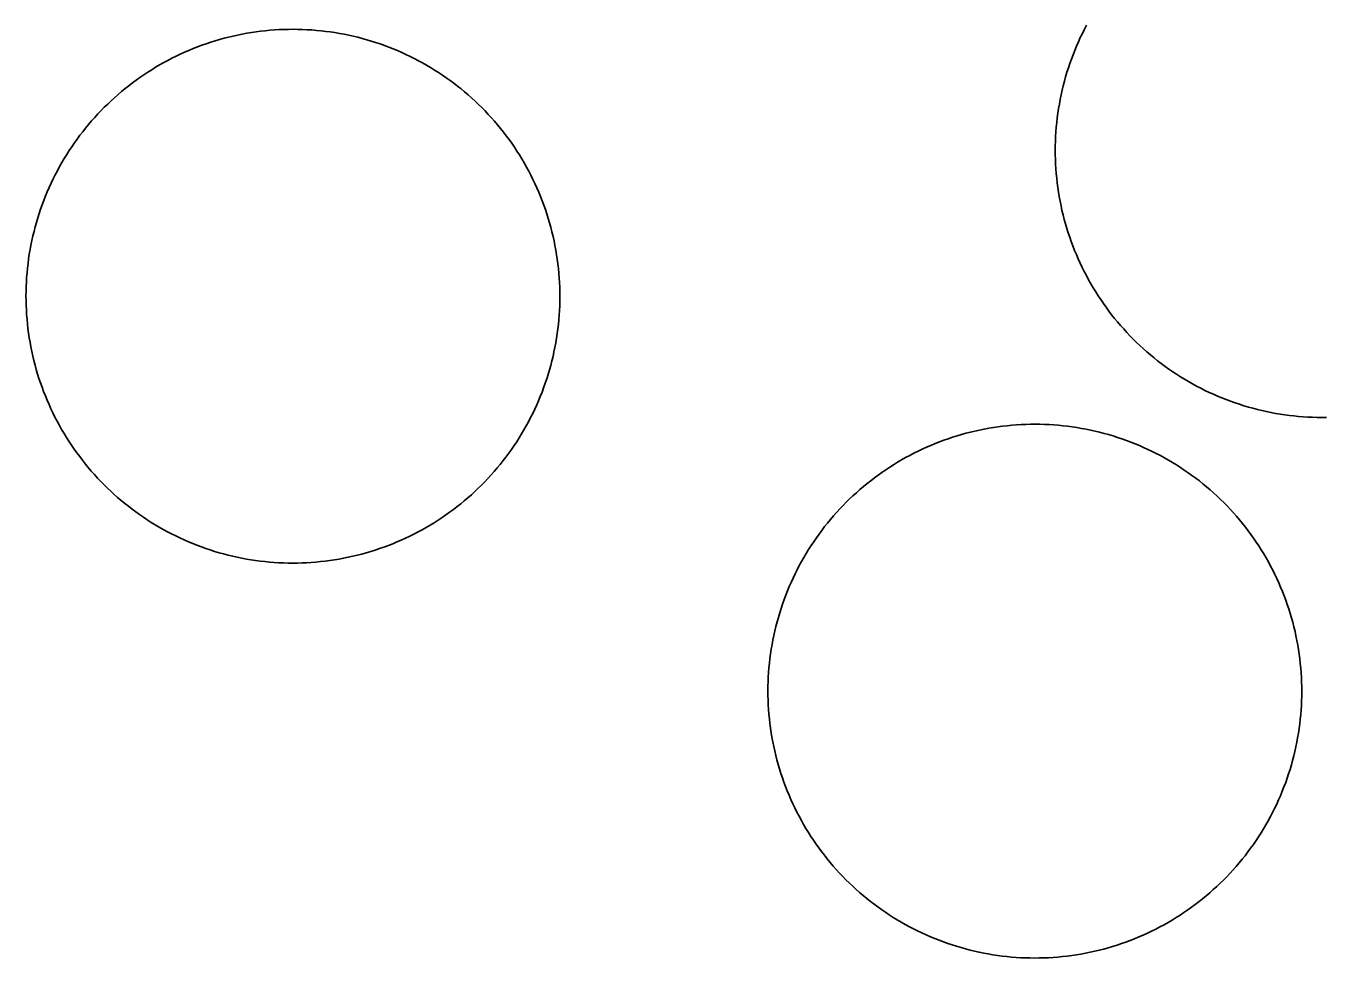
# Model space of a CAD drawing. Extents: x 3903937 to 3942190, y 260677 to 286651.
# Drawn here: x 3909113.8 to 3909165.9, y 280589.9 to 280627.3 of the extents above; entities that cross this region are included whole.
import ezdxf

# ---------------------------------------------------------------- set-up
doc = ezdxf.new("R2010")
doc.units = 0
doc.layers.add('V-DOMW-TANK', color=7, linetype='Continuous')

msp = doc.modelspace()

# ---------------------------------------------------------------- linework, layer by layer
at = {"layer": 'V-DOMW-TANK'}
for points in [[(3909115.701, 280622.623), (3909115.807, 280622.775), (3909115.918, 280622.929), (3909116.033, 280623.074), (3909116.149, 280623.219), (3909116.268, 280623.365), (3909116.389, 280623.506), (3909116.514, 280623.645), (3909116.641, 280623.785), (3909116.768, 280623.92), (3909116.899, 280624.053), (3909117.034, 280624.184), (3909117.169, 280624.313), (3909117.306, 280624.438), (3909117.448, 280624.563), (3909117.589, 280624.684), (3909117.735, 280624.803), (3909117.88, 280624.919), (3909118.029, 280625.032), (3909118.179, 280625.143), (3909118.33, 280625.251), (3909118.486, 280625.358), (3909118.642, 280625.46), (3909118.799, 280625.56), (3909118.959, 280625.659), (3909119.119, 280625.753), (3909119.283, 280625.845), (3909119.447, 280625.935), (3909119.613, 280626.021), (3909119.78, 280626.103), (3909119.948, 280626.185), (3909120.118, 280626.261), (3909120.29, 280626.337), (3909120.464, 280626.408), (3909120.639, 280626.478), (3909120.813, 280626.541), (3909120.989, 280626.603), (3909121.167, 280626.662), (3909121.345, 280626.717), (3909121.523, 280626.771), (3909121.704, 280626.822), (3909121.886, 280626.867), (3909122.068, 280626.912), (3909122.25, 280626.951), (3909122.433, 280626.988), (3909122.619, 280627.023), (3909122.801, 280627.053), (3909122.986, 280627.08), (3909123.172, 280627.105), (3909123.356, 280627.127), (3909123.541, 280627.143), (3909123.729, 280627.158), (3909123.915, 280627.17), (3909124.104, 280627.178), (3909124.29, 280627.182), (3909124.477, 280627.184), (3909124.663, 280627.182), (3909124.851, 280627.176), (3909125.038, 280627.168), (3909125.224, 280627.158), (3909125.41, 280627.141), (3909125.597, 280627.125), (3909125.783, 280627.1), (3909125.967, 280627.078), (3909126.152, 280627.051), (3909126.336, 280627.018), (3909126.52, 280626.986), (3909126.705, 280626.947), (3909126.887, 280626.908), (3909127.067, 280626.865), (3909127.25, 280626.816), (3909127.43, 280626.767), (3909127.608, 280626.713), (3909127.786, 280626.656), (3909127.964, 280626.597), (3909128.14, 280626.537), (3909128.314, 280626.47), (3909128.489, 280626.4), (3909128.661, 280626.328), (3909128.833, 280626.255), (3909129.003, 280626.179), (3909129.173, 280626.095), (3909129.338, 280626.013), (3909129.504, 280625.925), (3909129.668, 280625.837), (3909129.832, 280625.745), (3909129.992, 280625.648), (3909130.152, 280625.55), (3909130.309, 280625.45), (3909130.465, 280625.347), (3909130.618, 280625.241), (3909130.772, 280625.132), (3909130.922, 280625.022), (3909131.069, 280624.907), (3909131.216, 280624.79), (3909131.36, 280624.671), (3909131.501, 280624.551), (3909131.642, 280624.426), (3909131.78, 280624.301), (3909131.915, 280624.172), (3909132.048, 280624.041)], [(3909156.059, 280617.796), (3909155.983, 280617.968), (3909155.907, 280618.14), (3909155.835, 280618.312), (3909155.768, 280618.487), (3909155.702, 280618.665), (3909155.641, 280618.839), (3909155.582, 280619.015), (3909155.526, 280619.193), (3909155.473, 280619.373), (3909155.422, 280619.554), (3909155.377, 280619.734), (3909155.33, 280619.914), (3909155.293, 280620.098), (3909155.256, 280620.283), (3909155.221, 280620.467), (3909155.19, 280620.651), (3909155.164, 280620.836), (3909155.139, 280621.02), (3909155.119, 280621.206), (3909155.1, 280621.393), (3909155.086, 280621.579), (3909155.074, 280621.765), (3909155.065, 280621.952), (3909155.061, 280622.14), (3909155.059, 280622.327), (3909155.061, 280622.513), (3909155.067, 280622.699), (3909155.076, 280622.888), (3909155.086, 280623.074), (3909155.102, 280623.26), (3909155.119, 280623.447), (3909155.141, 280623.631), (3909155.166, 280623.817), (3909155.192, 280624), (3909155.225, 280624.186), (3909155.258, 280624.37), (3909155.297, 280624.553), (3909155.336, 280624.735), (3909155.381, 280624.917), (3909155.428, 280625.097), (3909155.477, 280625.278), (3909155.53, 280625.458), (3909155.588, 280625.636), (3909155.647, 280625.812), (3909155.709, 280625.988), (3909155.774, 280626.164), (3909155.844, 280626.339), (3909155.915, 280626.511), (3909155.989, 280626.683), (3909156.067, 280626.853), (3909156.149, 280627.021), (3909156.231, 280627.188), (3909156.319, 280627.354)], [(3909132.048, 280624.041), (3909132.179, 280623.906), (3909132.308, 280623.77), (3909132.435, 280623.633), (3909132.558, 280623.492), (3909132.679, 280623.351), (3909132.798, 280623.205), (3909132.914, 280623.06), (3909133.029, 280622.91), (3909133.14, 280622.761), (3909133.248, 280622.609), (3909133.355, 280622.454), (3909133.457, 280622.298), (3909133.557, 280622.14), (3909133.654, 280621.98), (3909133.75, 280621.821), (3909133.84, 280621.657), (3909133.93, 280621.493), (3909134.016, 280621.327), (3909134.1, 280621.159), (3909134.18, 280620.991), (3909134.258, 280620.821), (3909134.331, 280620.649), (3909134.403, 280620.477), (3909134.471, 280620.305), (3909134.536, 280620.127), (3909134.6, 280619.951), (3909134.657, 280619.773), (3909134.714, 280619.594), (3909134.768, 280619.416), (3909134.817, 280619.236), (3909134.864, 280619.054), (3909134.907, 280618.874), (3909134.948, 280618.689), (3909134.985, 280618.507), (3909135.018, 280618.323), (3909135.048, 280618.138), (3909135.077, 280617.954), (3909135.102, 280617.77), (3909135.122, 280617.583), (3909135.138, 280617.397), (3909135.155, 280617.211), (3909135.165, 280617.024), (3909135.173, 280616.836), (3909135.177, 280616.649), (3909135.179, 280616.463), (3909135.177, 280616.279), (3909135.173, 280616.088), (3909135.165, 280615.902), (3909135.153, 280615.716), (3909135.138, 280615.529), (3909135.12, 280615.343), (3909135.097, 280615.156), (3909135.073, 280614.972), (3909135.046, 280614.788), (3909135.016, 280614.604), (3909134.981, 280614.419), (3909134.944, 280614.237), (3909134.905, 280614.053), (3909134.86, 280613.872), (3909134.813, 280613.69), (3909134.762, 280613.51), (3909134.708, 280613.332), (3909134.653, 280613.154), (3909134.594, 280612.975), (3909134.53, 280612.799), (3909134.465, 280612.625), (3909134.395, 280612.451), (3909134.323, 280612.279), (3909134.25, 280612.107), (3909134.172, 280611.937), (3909134.092, 280611.767), (3909134.008, 280611.601), (3909133.922, 280611.435), (3909133.832, 280611.271), (3909133.74, 280611.108), (3909133.645, 280610.948), (3909133.547, 280610.788), (3909133.447, 280610.63), (3909133.342, 280610.475), (3909133.238, 280610.321), (3909133.127, 280610.168), (3909133.017, 280610.018), (3909132.902, 280609.871), (3909132.785, 280609.723), (3909132.669, 280609.58), (3909132.546, 280609.438), (3909132.423, 280609.297), (3909132.296, 280609.16), (3909132.167, 280609.025), (3909132.036, 280608.892), (3909131.903, 280608.761), (3909131.765, 280608.632), (3909131.628, 280608.505), (3909131.489, 280608.382), (3909131.346, 280608.261), (3909131.202, 280608.142), (3909131.055, 280608.025), (3909130.909, 280607.913), (3909130.756, 280607.8), (3909130.604, 280607.692)], [(3909114.755, 280611.951), (3909114.679, 280612.123), (3909114.603, 280612.295), (3909114.533, 280612.467), (3909114.464, 280612.642), (3909114.398, 280612.82), (3909114.337, 280612.994), (3909114.277, 280613.17), (3909114.222, 280613.348), (3909114.169, 280613.528), (3909114.118, 280613.709), (3909114.073, 280613.889), (3909114.028, 280614.069), (3909113.989, 280614.253), (3909113.952, 280614.438), (3909113.917, 280614.622), (3909113.886, 280614.806), (3909113.86, 280614.991), (3909113.835, 280615.173), (3909113.815, 280615.361), (3909113.796, 280615.548), (3909113.782, 280615.734), (3909113.77, 280615.918), (3909113.759, 280616.107), (3909113.757, 280616.295), (3909113.755, 280616.482), (3909113.757, 280616.668), (3909113.763, 280616.854), (3909113.772, 280617.043), (3909113.782, 280617.229), (3909113.798, 280617.415), (3909113.815, 280617.602), (3909113.837, 280617.786), (3909113.862, 280617.972), (3909113.888, 280618.155), (3909113.921, 280618.341), (3909113.954, 280618.525), (3909113.993, 280618.708), (3909114.032, 280618.89), (3909114.077, 280619.072), (3909114.124, 280619.252), (3909114.173, 280619.433), (3909114.226, 280619.613), (3909114.284, 280619.791), (3909114.343, 280619.967), (3909114.404, 280620.143), (3909114.47, 280620.319), (3909114.54, 280620.494), (3909114.611, 280620.666), (3909114.687, 280620.838), (3909114.763, 280621.008), (3909114.845, 280621.176), (3909114.927, 280621.343), (3909115.015, 280621.509), (3909115.105, 280621.673), (3909115.195, 280621.835), (3909115.291, 280621.997), (3909115.39, 280622.157), (3909115.492, 280622.314), (3909115.592, 280622.47), (3909115.701, 280622.623)], [(3909165.949, 280611.607), (3909165.762, 280611.605), (3909165.576, 280611.607), (3909165.389, 280611.611), (3909165.203, 280611.62), (3909165.015, 280611.632), (3909164.828, 280611.646), (3909164.642, 280611.665), (3909164.458, 280611.687), (3909164.271, 280611.712), (3909164.087, 280611.738), (3909163.903, 280611.769), (3909163.718, 280611.806), (3909163.536, 280611.841), (3909163.354, 280611.882), (3909163.171, 280611.927), (3909162.991, 280611.972), (3909162.811, 280612.023), (3909162.631, 280612.076), (3909162.453, 280612.134), (3909162.276, 280612.193), (3909162.098, 280612.254), (3909161.924, 280612.32), (3909161.75, 280612.39), (3909161.578, 280612.459), (3909161.406, 280612.535), (3909161.234, 280612.613), (3909161.068, 280612.693), (3909160.9, 280612.777), (3909160.734, 280612.863), (3909160.57, 280612.953), (3909160.409, 280613.045), (3909160.247, 280613.139), (3909160.087, 280613.238), (3909159.929, 280613.338), (3909159.776, 280613.442), (3909159.62, 280613.549), (3909159.469, 280613.657), (3909159.317, 280613.768), (3909159.17, 280613.883), (3909159.024, 280613.997), (3909158.881, 280614.118), (3909158.738, 280614.239), (3909158.598, 280614.364), (3909158.459, 280614.487), (3909158.324, 280614.618), (3909158.191, 280614.749), (3909158.06, 280614.882), (3909157.931, 280615.019), (3909157.808, 280615.156), (3909157.681, 280615.296), (3909157.56, 280615.439), (3909157.441, 280615.582), (3909157.324, 280615.73), (3909157.212, 280615.877), (3909157.101, 280616.029), (3909156.993, 280616.18), (3909156.886, 280616.334), (3909156.784, 280616.492), (3909156.683, 280616.649), (3909156.585, 280616.807), (3909156.491, 280616.969), (3909156.399, 280617.133), (3909156.309, 280617.297), (3909156.223, 280617.463), (3909156.141, 280617.63), (3909156.059, 280617.796)], [(3909130.604, 280607.692), (3909130.451, 280607.587), (3909130.295, 280607.483), (3909130.137, 280607.382), (3909129.977, 280607.286), (3909129.816, 280607.192), (3909129.652, 280607.1), (3909129.488, 280607.01), (3909129.322, 280606.924), (3909129.154, 280606.84), (3909128.986, 280606.76), (3909128.816, 280606.682), (3909128.644, 280606.608), (3909128.472, 280606.536), (3909128.298, 280606.469), (3909128.122, 280606.403), (3909127.946, 280606.342), (3909127.77, 280606.282), (3909127.592, 280606.225), (3909127.411, 280606.172), (3909127.231, 280606.123), (3909127.051, 280606.076), (3909126.869, 280606.033), (3909126.686, 280605.992), (3909126.502, 280605.955), (3909126.318, 280605.922), (3909126.133, 280605.891), (3909125.949, 280605.863), (3909125.765, 280605.838), (3909125.578, 280605.818), (3909125.39, 280605.801), (3909125.206, 280605.785), (3909125.019, 280605.775), (3909124.833, 280605.766), (3909124.647, 280605.762), (3909124.458, 280605.76), (3909124.272, 280605.762), (3909124.085, 280605.766), (3909123.897, 280605.775), (3909123.711, 280605.787), (3909123.524, 280605.801), (3909123.338, 280605.82), (3909123.156, 280605.842), (3909122.967, 280605.867), (3909122.783, 280605.893), (3909122.599, 280605.924), (3909122.414, 280605.961), (3909122.232, 280605.996), (3909122.05, 280606.037), (3909121.867, 280606.082), (3909121.687, 280606.127), (3909121.507, 280606.178), (3909121.327, 280606.231), (3909121.149, 280606.289), (3909120.972, 280606.346), (3909120.796, 280606.409), (3909120.618, 280606.475), (3909120.446, 280606.545), (3909120.274, 280606.614), (3909120.102, 280606.69), (3909119.932, 280606.768), (3909119.764, 280606.848), (3909119.596, 280606.932), (3909119.43, 280607.018), (3909119.266, 280607.108), (3909119.105, 280607.2), (3909118.943, 280607.294), (3909118.783, 280607.393), (3909118.625, 280607.493), (3909118.47, 280607.597), (3909118.316, 280607.704), (3909118.165, 280607.812), (3909118.013, 280607.923), (3909117.866, 280608.038), (3909117.72, 280608.152), (3909117.575, 280608.273), (3909117.433, 280608.394), (3909117.294, 280608.519), (3909117.155, 280608.642), (3909117.02, 280608.773), (3909116.887, 280608.904), (3909116.756, 280609.037), (3909116.627, 280609.174), (3909116.502, 280609.311), (3909116.377, 280609.451), (3909116.256, 280609.594), (3909116.137, 280609.737), (3909116.02, 280609.885), (3909115.91, 280610.032), (3909115.797, 280610.184), (3909115.689, 280610.335), (3909115.582, 280610.489), (3909115.48, 280610.647), (3909115.379, 280610.804), (3909115.283, 280610.962), (3909115.187, 280611.124), (3909115.095, 280611.288), (3909115.005, 280611.452), (3909114.919, 280611.618), (3909114.837, 280611.785), (3909114.755, 280611.951)], [(3909145.473, 280606.772), (3909145.581, 280606.924), (3909145.694, 280607.073), (3909145.806, 280607.223), (3909145.923, 280607.368), (3909146.042, 280607.513), (3909146.165, 280607.655), (3909146.288, 280607.794), (3909146.413, 280607.933), (3909146.544, 280608.068), (3909146.675, 280608.201), (3909146.808, 280608.333), (3909146.943, 280608.46), (3909147.082, 280608.586), (3909147.222, 280608.709), (3909147.365, 280608.832), (3909147.508, 280608.951), (3909147.656, 280609.066), (3909147.803, 280609.178), (3909147.955, 280609.291), (3909148.106, 280609.4), (3909148.26, 280609.506), (3909148.416, 280609.608), (3909148.573, 280609.709), (3909148.733, 280609.805), (3909148.895, 280609.901), (3909149.057, 280609.993), (3909149.223, 280610.082), (3909149.388, 280610.168), (3909149.554, 280610.252), (3909149.726, 280610.331), (3909149.894, 280610.409), (3909150.066, 280610.483), (3909150.238, 280610.555), (3909150.412, 280610.624), (3909150.591, 280610.69), (3909150.765, 280610.751), (3909150.941, 280610.811), (3909151.119, 280610.866), (3909151.299, 280610.919), (3909151.479, 280610.97), (3909151.66, 280611.015), (3909151.84, 280611.06), (3909152.024, 280611.099), (3909152.208, 280611.136), (3909152.391, 280611.171), (3909152.577, 280611.202), (3909152.761, 280611.228), (3909152.944, 280611.253), (3909153.132, 280611.273), (3909153.319, 280611.292), (3909153.505, 280611.306), (3909153.689, 280611.319), (3909153.878, 280611.325), (3909154.064, 280611.331), (3909154.252, 280611.331), (3909154.439, 280611.331), (3909154.625, 280611.325), (3909154.811, 280611.316), (3909155, 280611.304), (3909155.186, 280611.29), (3909155.371, 280611.271), (3909155.557, 280611.251), (3909155.743, 280611.226), (3909155.926, 280611.198), (3909156.112, 280611.167), (3909156.296, 280611.134), (3909156.479, 280611.095), (3909156.661, 280611.054), (3909156.843, 280611.011), (3909157.023, 280610.964), (3909157.204, 280610.915), (3909157.384, 280610.862), (3909157.562, 280610.804), (3909157.738, 280610.745), (3909157.914, 280610.682), (3909158.09, 280610.616), (3909158.264, 280610.548), (3909158.436, 280610.477), (3909158.608, 280610.401), (3909158.778, 280610.325), (3909158.946, 280610.243), (3909159.114, 280610.159), (3909159.28, 280610.073), (3909159.444, 280609.983), (3909159.606, 280609.891), (3909159.768, 280609.797), (3909159.927, 280609.699), (3909160.085, 280609.596), (3909160.241, 280609.496), (3909160.394, 280609.387), (3909160.546, 280609.281), (3909160.697, 280609.17), (3909160.845, 280609.055), (3909160.99, 280608.939), (3909161.136, 280608.82), (3909161.277, 280608.699), (3909161.416, 280608.574), (3909161.556, 280608.447), (3909161.691, 280608.318), (3909161.824, 280608.187)], [(3909161.824, 280608.187), (3909161.955, 280608.054), (3909162.084, 280607.919), (3909162.209, 280607.782), (3909162.334, 280607.64), (3909162.455, 280607.499), (3909162.573, 280607.354), (3909162.69, 280607.208), (3909162.803, 280607.059), (3909162.913, 280606.909), (3909163.022, 280606.756), (3909163.128, 280606.602), (3909163.231, 280606.446), (3909163.331, 280606.289), (3909163.429, 280606.129), (3909163.524, 280605.967), (3909163.616, 280605.805), (3909163.704, 280605.641), (3909163.792, 280605.476), (3909163.874, 280605.308), (3909163.954, 280605.138), (3909164.032, 280604.968), (3909164.107, 280604.798), (3909164.177, 280604.624), (3909164.249, 280604.45), (3909164.312, 280604.275), (3909164.374, 280604.099), (3909164.433, 280603.921), (3909164.488, 280603.743), (3909164.542, 280603.563), (3909164.593, 280603.383), (3909164.638, 280603.202), (3909164.683, 280603.02), (3909164.722, 280602.838), (3909164.759, 280602.655), (3909164.793, 280602.469), (3909164.824, 280602.287), (3909164.851, 280602.103), (3909164.875, 280601.916), (3909164.896, 280601.73), (3909164.914, 280601.548), (3909164.929, 280601.357), (3909164.941, 280601.171), (3909164.949, 280600.984), (3909164.953, 280600.798), (3909164.955, 280600.612), (3909164.953, 280600.423), (3909164.947, 280600.237), (3909164.939, 280600.05), (3909164.929, 280599.864), (3909164.912, 280599.678), (3909164.894, 280599.491), (3909164.875, 280599.305), (3909164.849, 280599.121), (3909164.82, 280598.934), (3909164.789, 280598.75), (3909164.757, 280598.568), (3909164.718, 280598.383), (3909164.679, 280598.201), (3909164.634, 280598.019), (3909164.587, 280597.839), (3909164.537, 280597.658), (3909164.484, 280597.48), (3909164.425, 280597.302), (3909164.365, 280597.124), (3909164.308, 280596.948), (3909164.24, 280596.774), (3909164.171, 280596.6), (3909164.099, 280596.425), (3909164.025, 280596.255), (3909163.948, 280596.086), (3909163.866, 280595.916), (3909163.782, 280595.75), (3909163.696, 280595.584), (3909163.608, 280595.418), (3909163.515, 280595.256), (3909163.419, 280595.094), (3909163.321, 280594.937), (3909163.221, 280594.779), (3909163.118, 280594.623), (3909163.012, 280594.468), (3909162.903, 280594.316), (3909162.793, 280594.167), (3909162.678, 280594.017), (3909162.561, 280593.872), (3909162.442, 280593.728), (3909162.322, 280593.583), (3909162.197, 280593.446), (3909162.072, 280593.308), (3909161.943, 280593.173), (3909161.81, 280593.04), (3909161.676, 280592.909), (3909161.541, 280592.78), (3909161.404, 280592.653), (3909161.263, 280592.53), (3909161.121, 280592.409), (3909160.976, 280592.291), (3909160.831, 280592.174), (3909160.681, 280592.059), (3909160.532, 280591.949), (3909160.38, 280591.84)], [(3909144.531, 280596.102), (3909144.453, 280596.272), (3909144.379, 280596.444), (3909144.307, 280596.616), (3909144.24, 280596.79), (3909144.174, 280596.966), (3909144.111, 280597.142), (3909144.053, 280597.318), (3909143.996, 280597.497), (3909143.943, 280597.677), (3909143.894, 280597.857), (3909143.847, 280598.037), (3909143.803, 280598.22), (3909143.763, 280598.402), (3909143.726, 280598.586), (3909143.693, 280598.768), (3909143.662, 280598.953), (3909143.634, 280599.139), (3909143.609, 280599.323), (3909143.588, 280599.51), (3909143.57, 280599.698), (3909143.556, 280599.882), (3909143.545, 280600.069), (3909143.537, 280600.255), (3909143.533, 280600.444), (3909143.531, 280600.63), (3909143.533, 280600.816), (3909143.537, 280601.003), (3909143.545, 280601.187), (3909143.558, 280601.375), (3909143.572, 280601.562), (3909143.591, 280601.748), (3909143.613, 280601.933), (3909143.636, 280602.121), (3909143.664, 280602.305), (3909143.695, 280602.49), (3909143.732, 280602.674), (3909143.767, 280602.856), (3909143.808, 280603.038), (3909143.849, 280603.221), (3909143.898, 280603.401), (3909143.949, 280603.581), (3909144.002, 280603.761), (3909144.057, 280603.94), (3909144.117, 280604.116), (3909144.18, 280604.292), (3909144.246, 280604.47), (3909144.313, 280604.642), (3909144.385, 280604.814), (3909144.461, 280604.986), (3909144.539, 280605.156), (3909144.619, 280605.324), (3909144.703, 280605.492), (3909144.789, 280605.658), (3909144.879, 280605.822), (3909144.971, 280605.983), (3909145.065, 280606.145), (3909145.163, 280606.305), (3909145.264, 280606.463), (3909145.368, 280606.618), (3909145.473, 280606.772)], [(3909160.38, 280591.84), (3909160.224, 280591.734), (3909160.069, 280591.631), (3909159.911, 280591.531), (3909159.751, 280591.434), (3909159.592, 280591.338), (3909159.428, 280591.246), (3909159.264, 280591.158), (3909159.098, 280591.072), (3909158.93, 280590.988), (3909158.762, 280590.908), (3909158.592, 280590.83), (3909158.42, 280590.757), (3909158.246, 280590.685), (3909158.072, 280590.617), (3909157.898, 280590.552), (3909157.722, 280590.488), (3909157.544, 280590.429), (3909157.365, 280590.374), (3909157.187, 280590.32), (3909157.007, 280590.271), (3909156.825, 280590.224), (3909156.644, 280590.181), (3909156.46, 280590.14), (3909156.278, 280590.103), (3909156.094, 280590.068), (3909155.909, 280590.04), (3909155.725, 280590.011), (3909155.539, 280589.987), (3909155.352, 280589.966), (3909155.168, 280589.948), (3909154.981, 280589.933), (3909154.795, 280589.923), (3909154.607, 280589.915), (3909154.42, 280589.911), (3909154.234, 280589.909), (3909154.046, 280589.911), (3909153.859, 280589.915), (3909153.673, 280589.923), (3909153.486, 280589.935), (3909153.3, 280589.95), (3909153.114, 280589.968), (3909152.927, 280589.989), (3909152.743, 280590.013), (3909152.559, 280590.042), (3909152.374, 280590.073), (3909152.19, 280590.107), (3909152.006, 280590.144), (3909151.823, 280590.183), (3909151.643, 280590.228), (3909151.461, 280590.275), (3909151.281, 280590.327), (3909151.103, 280590.38), (3909150.924, 280590.435), (3909150.746, 280590.494), (3909150.57, 280590.558), (3909150.396, 280590.623), (3909150.222, 280590.693), (3909150.048, 280590.763), (3909149.878, 280590.839), (3909149.708, 280590.916), (3909149.538, 280590.996), (3909149.372, 280591.08), (3909149.206, 280591.166), (3909149.042, 280591.256), (3909148.878, 280591.348), (3909148.719, 280591.443), (3909148.559, 280591.541), (3909148.401, 280591.641), (3909148.246, 280591.746), (3909148.092, 280591.85), (3909147.938, 280591.959), (3909147.789, 280592.071), (3909147.641, 280592.184), (3909147.494, 280592.303), (3909147.351, 280592.42), (3909147.207, 280592.542), (3909147.068, 280592.665), (3909146.931, 280592.792), (3909146.796, 280592.921), (3909146.663, 280593.052), (3909146.531, 280593.186), (3909146.402, 280593.321), (3909146.275, 280593.46), (3909146.153, 280593.599), (3909146.032, 280593.743), (3909145.913, 280593.886), (3909145.796, 280594.033), (3909145.682, 280594.179), (3909145.571, 280594.328), (3909145.462, 280594.484), (3909145.358, 280594.638), (3909145.253, 280594.793), (3909145.153, 280594.951), (3909145.057, 280595.111), (3909144.961, 280595.272), (3909144.871, 280595.434), (3909144.78, 280595.6), (3909144.694, 280595.766), (3909144.61, 280595.932), (3909144.531, 280596.102)]]:
    msp.add_lwpolyline(points, dxfattribs=at)

doc.saveas('drawing.dxf')
